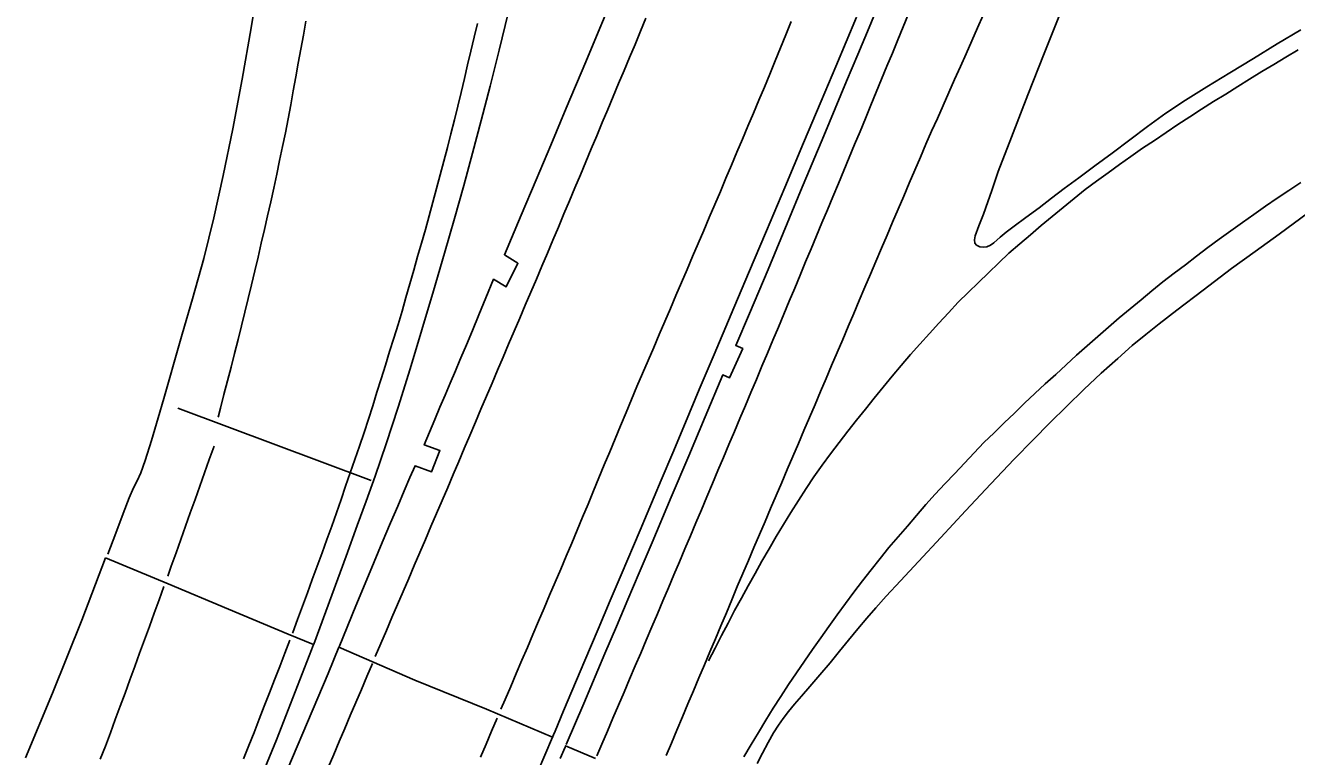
# Model space of a CAD drawing. Extents: x 1948091 to 1975253, y 787267 to 823306.
# Drawn here: x 1969001 to 1969225.2, y 797956.8 to 798085.9 of the extents above; entities that cross this region are included whole.
import ezdxf

# ---------------------------------------------------------------- set-up
doc = ezdxf.new("R2010")
doc.units = 0
for name, color, linetype in [('RD_EX_Bridge', 7, 'Continuous'), ('RD_EX_Conc', 7, 'Continuous'), ('RD_EX_Pavement_Markings', 7, 'Continuous'), ('RD_EX_Road', 7, 'Continuous')]:
    doc.layers.add(name, color=color, linetype=linetype)

msp = doc.modelspace()

# ---------------------------------------------------------------- linework, layer by layer
at = {"layer": 'RD_EX_Bridge'}
for points in [[(1969015.13, 797991.88), (1969010.93, 797980.85), (1969005.77, 797967.95), (1969000.97, 797956.53)], [(1969037.72, 797941.42), (1969045.24, 797959.71), (1969051.44, 797975.62), (1969051.82, 797976.55), (1969047.3, 797978.41), (1969036.78, 797982.79), (1969026.18, 797987.26), (1969015.13, 797991.88)], [(1969091.28, 797953.82), (1969093.98, 797960.2), (1969082.29, 797965.12), (1969069.69, 797970.27), (1969056.28, 797976.07), (1969054.38, 797971.42), (1969044.46, 797948)], [(1969101.55, 797956.46), (1969096.28, 797958.69), (1969096.18, 797958.46), (1969095.33, 797956.46)]]:
    msp.add_lwpolyline(points, dxfattribs=at)
at = {"layer": 'RD_EX_Conc'}
msp.add_line((1969027.86, 798018.28), (1969061.96, 798005.55), dxfattribs=at)
at = {"layer": 'RD_EX_Pavement_Markings'}
for points in [[(1969050.44, 798086.63), (1969050.02, 798084.16), (1969049.57, 798081.7), (1969049.12, 798079.25), (1969048.67, 798076.79), (1969048.23, 798074.33), (1969047.78, 798071.87), (1969047.33, 798069.41), (1969046.85, 798066.95), (1969046.34, 798064.51), (1969045.82, 798062.06), (1969045.3, 798059.62), (1969044.78, 798057.17), (1969044.26, 798054.72), (1969043.71, 798052.29), (1969043.15, 798049.85), (1969042.58, 798047.42), (1969042.02, 798044.98), (1969041.45, 798042.55), (1969040.87, 798040.11), (1969040.28, 798037.69), (1969039.69, 798035.26), (1969039.1, 798032.83), (1969038.51, 798030.4), (1969037.88, 798027.98), (1969037.26, 798025.56), (1969036.63, 798023.14), (1969036, 798020.72), (1969035.38, 798018.3), (1969034.97, 798016.72)], [(1969062.69, 797974.45), (1969063.67, 797976.75), (1969064.66, 797979.04), (1969065.64, 797981.34), (1969066.62, 797983.64), (1969067.6, 797985.93), (1969068.59, 797988.23), (1969069.57, 797990.53), (1969070.55, 797992.82), (1969071.53, 797995.12), (1969072.52, 797997.42), (1969073.5, 797999.71), (1969074.48, 798002.01), (1969075.47, 798004.31), (1969076.45, 798006.6), (1969077.42, 798008.9), (1969078.4, 798011.2), (1969079.38, 798013.5), (1969080.36, 798015.8), (1969081.34, 798018.1), (1969082.31, 798020.4), (1969083.29, 798022.7), (1969084.27, 798025), (1969085.25, 798027.29), (1969086.22, 798029.59), (1969087.2, 798031.89), (1969088.18, 798034.19), (1969089.15, 798036.49), (1969090.13, 798038.79), (1969091.11, 798041.09), (1969092.09, 798043.39), (1969093.06, 798045.68), (1969094.04, 798047.98), (1969095.02, 798050.28), (1969095.98, 798052.59), (1969096.95, 798054.89), (1969097.91, 798057.19), (1969098.88, 798059.5), (1969099.84, 798061.8), (1969100.8, 798064.11), (1969101.77, 798066.41), (1969102.73, 798068.72), (1969103.7, 798071.02), (1969104.66, 798073.33), (1969105.62, 798075.63), (1969106.59, 798077.94), (1969107.55, 798080.24), (1969108.52, 798082.55), (1969109.48, 798084.85), (1969110.41, 798087.17)], [(1969136.05, 798086.56), (1969135.11, 798084.24), (1969134.17, 798081.93), (1969133.22, 798079.62), (1969132.28, 798077.31), (1969131.34, 798074.99), (1969130.38, 798072.69), (1969129.4, 798070.39), (1969128.43, 798068.09), (1969127.46, 798065.79), (1969126.48, 798063.49), (1969125.51, 798061.19), (1969124.54, 798058.89), (1969123.57, 798056.59), (1969122.59, 798054.29), (1969121.62, 798051.98), (1969120.64, 798049.68), (1969119.66, 798047.39), (1969118.68, 798045.09), (1969117.7, 798042.79), (1969116.72, 798040.5), (1969115.73, 798038.2), (1969114.75, 798035.91), (1969113.77, 798033.61), (1969112.79, 798031.31), (1969111.81, 798029.02), (1969110.82, 798026.72), (1969109.84, 798024.42), (1969108.86, 798022.13), (1969107.89, 798019.82), (1969106.93, 798017.52), (1969105.97, 798015.21), (1969105.02, 798012.9), (1969104.06, 798010.6), (1969103.1, 798008.29), (1969102.14, 798005.98), (1969101.18, 798003.68), (1969100.23, 798001.37), (1969099.27, 797999.06), (1969098.31, 797996.76), (1969097.35, 797994.45), (1969096.39, 797992.15), (1969095.41, 797989.85), (1969094.43, 797987.55), (1969093.45, 797985.25), (1969092.47, 797982.96), (1969091.49, 797980.66), (1969090.51, 797978.36), (1969089.53, 797976.06), (1969088.55, 797973.77), (1969087.57, 797971.47), (1969086.59, 797969.17), (1969085.6, 797966.87), (1969084.87, 797965.15)], [(1969156.77, 798087.95), (1969155.82, 798085.64), (1969154.87, 798083.33), (1969153.92, 798081.02), (1969152.97, 798078.72), (1969152.01, 798076.41), (1969151.06, 798074.1), (1969150.11, 798071.79), (1969149.16, 798069.48), (1969148.21, 798067.18), (1969147.25, 798064.87), (1969146.3, 798062.56), (1969145.35, 798060.25), (1969144.39, 798057.95), (1969143.43, 798055.64), (1969142.47, 798053.34), (1969141.5, 798051.03), (1969140.54, 798048.73), (1969139.58, 798046.42), (1969138.62, 798044.12), (1969137.66, 798041.81), (1969136.7, 798039.51), (1969135.74, 798037.2), (1969134.78, 798034.9), (1969133.81, 798032.59), (1969132.85, 798030.29), (1969131.88, 798027.99), (1969130.91, 798025.69), (1969129.94, 798023.38), (1969128.97, 798021.08), (1969128, 798018.78), (1969127.03, 798016.48), (1969126.06, 798014.18), (1969125.09, 798011.87), (1969124.12, 798009.57), (1969123.15, 798007.27), (1969122.18, 798004.97), (1969121.21, 798002.67), (1969120.24, 798000.37), (1969119.26, 797998.07), (1969118.29, 797995.77), (1969117.32, 797993.47), (1969116.35, 797991.16), (1969115.38, 797988.86), (1969114.4, 797986.56), (1969113.43, 797984.26), (1969112.46, 797981.96), (1969111.49, 797979.66), (1969110.51, 797977.36), (1969109.53, 797975.06), (1969108.55, 797972.77), (1969107.57, 797970.47), (1969106.59, 797968.17), (1969105.61, 797965.88), (1969104.63, 797963.58), (1969103.65, 797961.28), (1969102.67, 797958.98), (1969101.78, 797956.9)], [(1969169.96, 798087.73), (1969168.95, 798085.45), (1969167.94, 798083.17), (1969166.93, 798080.89), (1969165.91, 798078.61), (1969164.9, 798076.32), (1969163.89, 798074.04), (1969162.87, 798071.76), (1969161.86, 798069.48), (1969160.85, 798067.2), (1969159.84, 798064.91), (1969158.86, 798062.62), (1969157.88, 798060.32), (1969156.9, 798058.02), (1969155.92, 798055.72), (1969154.94, 798053.43), (1969153.96, 798051.13), (1969152.99, 798048.83), (1969152.01, 798046.53), (1969151.03, 798044.23), (1969150.05, 798041.94), (1969149.07, 798039.64), (1969148.09, 798037.34), (1969147.12, 798035.04), (1969146.14, 798032.74), (1969145.16, 798030.44), (1969144.18, 798028.15), (1969143.2, 798025.85), (1969142.22, 798023.55), (1969141.25, 798021.25), (1969140.27, 798018.95), (1969139.29, 798016.66), (1969138.31, 798014.36), (1969137.33, 798012.06), (1969136.35, 798009.76), (1969135.37, 798007.47), (1969134.39, 798005.17), (1969133.41, 798002.87), (1969132.43, 798000.57), (1969131.46, 797998.28), (1969130.48, 797995.98), (1969129.5, 797993.68), (1969128.52, 797991.38), (1969127.54, 797989.09), (1969126.56, 797986.79), (1969125.6, 797984.48), (1969124.63, 797982.18), (1969123.66, 797979.88), (1969122.69, 797977.58), (1969121.72, 797975.28), (1969120.75, 797972.97), (1969119.79, 797970.67), (1969118.82, 797968.37), (1969117.85, 797966.07), (1969116.88, 797963.77), (1969115.91, 797961.46), (1969114.94, 797959.16), (1969114.03, 797956.99)], [(1969080.71, 798086.22), (1969080.14, 798083.79), (1969079.57, 798081.35), (1969078.99, 798078.92), (1969078.42, 798076.49), (1969077.85, 798074.05), (1969077.28, 798071.62), (1969076.68, 798069.19), (1969076.05, 798066.77), (1969075.41, 798064.36), (1969074.77, 798061.94), (1969074.14, 798059.52), (1969073.5, 798057.11), (1969072.87, 798054.69), (1969072.23, 798052.27), (1969071.55, 798049.87), (1969070.86, 798047.46), (1969070.17, 798045.06), (1969069.48, 798042.66), (1969068.79, 798040.26), (1969068.11, 798037.85), (1969067.42, 798035.45), (1969066.71, 798033.05), (1969065.97, 798030.67), (1969065.23, 798028.28), (1969064.48, 798025.89), (1969063.74, 798023.51), (1969062.99, 798021.12), (1969062.25, 798018.73), (1969061.5, 798016.35), (1969060.71, 798013.98), (1969059.9, 798011.61), (1969059.09, 798009.25), (1969058.27, 798006.89), (1969057.46, 798004.53), (1969056.65, 798002.16), (1969055.83, 797999.8), (1969055.02, 797997.44), (1969054.16, 797995.09), (1969053.3, 797992.74), (1969052.44, 797990.4), (1969051.58, 797988.05), (1969050.71, 797985.7), (1969049.85, 797983.36), (1969048.99, 797981.01), (1969048.13, 797978.67), (1969048.1, 797978.58)], [(1969121.48, 797973.7), (1969122.63, 797975.92), (1969123.78, 797978.13), (1969124.94, 797980.35), (1969126.09, 797982.56), (1969127.29, 797984.75), (1969128.49, 797986.94), (1969129.7, 797989.13), (1969130.91, 797991.31), (1969132.17, 797993.47), (1969133.44, 797995.62), (1969134.71, 797997.77), (1969136.02, 797999.9), (1969137.37, 798002), (1969138.71, 798004.1), (1969140.07, 798006.2), (1969141.55, 798008.21), (1969143.03, 798010.23), (1969144.51, 798012.24), (1969146.04, 798014.22), (1969147.59, 798016.17), (1969149.15, 798018.13), (1969150.7, 798020.08), (1969152.29, 798022.01), (1969153.89, 798023.93), (1969155.48, 798025.86), (1969157.09, 798027.77), (1969158.77, 798029.62), (1969160.45, 798031.47), (1969162.14, 798033.31), (1969163.82, 798035.16), (1969165.51, 798037), (1969167.3, 798038.74), (1969169.1, 798040.48), (1969170.89, 798042.22), (1969172.69, 798043.96), (1969174.48, 798045.7), (1969176.38, 798047.32), (1969178.29, 798048.94), (1969180.19, 798050.56), (1969182.1, 798052.17), (1969184.04, 798053.74), (1969185.98, 798055.32), (1969187.92, 798056.9), (1969189.93, 798058.38), (1969191.96, 798059.85), (1969193.98, 798061.31), (1969196.01, 798062.77), (1969198.06, 798064.2), (1969200.14, 798065.59), (1969202.22, 798066.98), (1969204.29, 798068.37), (1969206.37, 798069.76), (1969208.48, 798071.1), (1969210.6, 798072.43), (1969212.72, 798073.75), (1969214.84, 798075.08), (1969216.95, 798076.41), (1969219.08, 798077.73), (1969221.22, 798079.01), (1969223.36, 798080.3), (1969225.51, 798081.59)], [(1969127.74, 797956.75), (1969128.98, 797958.92), (1969130.28, 797961.05), (1969131.58, 797963.18), (1969132.89, 797965.31), (1969134.26, 797967.4), (1969135.62, 797969.5), (1969136.99, 797971.59), (1969138.4, 797973.65), (1969139.84, 797975.69), (1969141.28, 797977.73), (1969142.72, 797979.77), (1969144.19, 797981.79), (1969145.66, 797983.81), (1969147.13, 797985.83), (1969148.64, 797987.82), (1969150.19, 797989.78), (1969151.74, 797991.74), (1969153.29, 797993.7), (1969154.92, 797995.59), (1969156.56, 797997.48), (1969158.19, 797999.37), (1969159.82, 798001.27), (1969161.48, 798003.13), (1969163.19, 798004.95), (1969164.91, 798006.76), (1969166.63, 798008.58), (1969168.34, 798010.39), (1969170.06, 798012.21), (1969171.85, 798013.95), (1969173.65, 798015.69), (1969175.44, 798017.43), (1969177.24, 798019.17), (1969179.04, 798020.9), (1969180.88, 798022.59), (1969182.73, 798024.27), (1969184.57, 798025.96), (1969186.41, 798027.65), (1969188.29, 798029.3), (1969190.17, 798030.95), (1969192.05, 798032.59), (1969193.93, 798034.24), (1969195.86, 798035.83), (1969197.79, 798037.42), (1969199.72, 798039), (1969201.65, 798040.59), (1969203.63, 798042.12), (1969205.62, 798043.64), (1969207.6, 798045.15), (1969209.59, 798046.67), (1969211.59, 798048.17), (1969213.63, 798049.62), (1969215.66, 798051.07), (1969217.7, 798052.52), (1969219.74, 798053.97), (1969221.81, 798055.36), (1969223.89, 798056.76), (1969225.96, 798058.15)], [(1969034.25, 798011.57), (1969033.41, 798009.22), (1969032.57, 798006.86), (1969031.73, 798004.51), (1969030.9, 798002.15), (1969030.06, 797999.8), (1969029.22, 797997.44), (1969028.39, 797995.09), (1969027.55, 797992.73), (1969026.71, 797990.38), (1969026.08, 797988.61)], [(1969025.41, 797986.78), (1969024.55, 797984.43), (1969023.7, 797982.09), (1969022.84, 797979.74), (1969021.98, 797977.39), (1969021.12, 797975.04), (1969020.26, 797972.7), (1969019.41, 797970.35), (1969018.55, 797968), (1969017.69, 797965.65), (1969016.83, 797963.31), (1969015.97, 797960.96), (1969015.09, 797958.62), (1969014.19, 797956.29)], [(1969047.64, 797977.34), (1969046.74, 797975.01), (1969045.83, 797972.68), (1969044.93, 797970.35), (1969044.02, 797968.03), (1969043.11, 797965.7), (1969042.21, 797963.37), (1969041.3, 797961.04), (1969040.4, 797958.71), (1969039.46, 797956.39)], [(1969062.18, 797973.23), (1969061.21, 797970.92), (1969060.24, 797968.62), (1969059.27, 797966.32), (1969058.29, 797964.02), (1969057.32, 797961.72), (1969056.34, 797959.42), (1969055.37, 797957.12), (1969054.4, 797954.82)], [(1969084.2, 797963.58), (1969083.22, 797961.29), (1969082.25, 797958.98), (1969081.28, 797956.68)]]:
    msp.add_lwpolyline(points, dxfattribs=at)
at = {"layer": 'RD_EX_Road'}
for points in [[(1969042.35, 798094.74), (1969040.82, 798085.48), (1969039.2, 798076.4), (1969037.54, 798067.64), (1969035.86, 798059.41), (1969034.21, 798051.9), (1969032.45, 798044.76), (1969030.45, 798037.62), (1969028.61, 798031.35), (1969027.34, 798026.84), (1969026.36, 798023.31), (1969025.42, 798020.03), (1969024.41, 798016.58), (1969023.23, 798012.6), (1969022.12, 798009.05), (1969021.32, 798006.88), (1969020.67, 798005.48), (1969020.03, 798004.21), (1969019.25, 798002.49), (1969018.19, 797999.71), (1969016.93, 797996.25), (1969015.49, 797992.49)], [(1969056.31, 797976.14), (1969059.28, 797983.37), (1969061.78, 797989.43), (1969063.93, 797994.6), (1969065.39, 797998.04), (1969066.66, 798001.02), (1969067.8, 798003.69), (1969068.82, 798006.06), (1969069.71, 798008.13), (1969072.64, 798007.08), (1969074.09, 798010.8), (1969071.34, 798011.81), (1969072.28, 798014.09), (1969073.2, 798016.32), (1969074.11, 798018.48), (1969075, 798020.59), (1969075.9, 798022.71), (1969076.82, 798024.9), (1969077.62, 798026.78), (1969077.78, 798027.17), (1969078.77, 798029.51), (1969079.82, 798032.01), (1969080.97, 798034.77), (1969082.22, 798037.79), (1969083.56, 798041.07), (1969085.81, 798039.74), (1969087.87, 798043.9), (1969085.48, 798045.4), (1969088.42, 798052.37), (1969091.06, 798058.63), (1969093.64, 798064.73), (1969096.39, 798071.26), (1969099.83, 798079.47), (1969102.01, 798084.68), (1969104.5, 798090.62)], [(1969151.77, 798090.23), (1969149.81, 798085.51), (1969147.83, 798080.78), (1969145.84, 798076.02), (1969143.83, 798071.23), (1969141.81, 798066.39), (1969139.77, 798061.5), (1969137.74, 798056.65), (1969135.77, 798051.92), (1969132, 798042.81), (1969128.73, 798035.01), (1969126.28, 798029.36), (1969127.53, 798028.83), (1969125.2, 798023.68), (1969123.99, 798024.16), (1969120.91, 798016.78), (1969118, 798009.89), (1969114.9, 798002.57), (1969111.52, 797994.59), (1969109.25, 797989.22), (1969107.25, 797984.5), (1969105.24, 797979.74), (1969103.21, 797974.95), (1969099.47, 797966.13), (1969096.4, 797958.89)], [(1969086.16, 798088.04), (1969084.57, 798081.51), (1969082.97, 798075.18), (1969081.39, 798069.09), (1969079.85, 798063.32), (1969078.31, 798057.63), (1969076.67, 798051.81), (1969074.91, 798045.66), (1969072.97, 798039), (1969070.92, 798032.11), (1969068.84, 798025.23), (1969066.72, 798018.49), (1969064.61, 798011.99), (1969062.67, 798006.27), (1969061.1, 798001.87), (1969059.52, 797997.57), (1969057.55, 797992.14), (1969055.04, 797985.26), (1969051.85, 797976.61)], [(1969147.59, 798087.37), (1969143.97, 798078.66), (1969141.38, 798072.5), (1969138.27, 798065.14), (1969134.95, 798057.28), (1969131.71, 798049.61), (1969128.55, 798042.15), (1969125.47, 798034.88), (1969122.46, 798027.76), (1969119.86, 798021.6), (1969117.4, 798015.75), (1969115.17, 798010.44), (1969113.12, 798005.56), (1969109.42, 797996.77), (1969106.07, 797988.85), (1969104.16, 797984.33), (1969102.02, 797979.3), (1969099.67, 797973.75), (1969095.89, 797964.83), (1969094.41, 797961.28), (1969094.15, 797960.61), (1969094.04, 797960.34), (1969094.02, 797960.28), (1969094, 797960.25), (1969094, 797960.23), (1969093.99, 797960.21)], [(1969183.64, 798088.27), (1969180.7, 798080.96), (1969177.8, 798073.61), (1969174.92, 798066.18), (1969172.61, 798060.08), (1969171.45, 798056.76), (1969170.78, 798054.74), (1969169.97, 798052.56), (1969169.18, 798050.48), (1969168.55, 798048.73), (1969168.4, 798048.02), (1969168.47, 798047.46), (1969168.78, 798047.06), (1969169.33, 798046.8), (1969169.98, 798046.72), (1969170.61, 798046.8), (1969171.22, 798047.06), (1969171.81, 798047.5), (1969172.93, 798048.49), (1969174, 798049.39), (1969175.39, 798050.46), (1969177.48, 798051.96), (1969179.82, 798053.68), (1969181.98, 798055.36), (1969184.21, 798057.11), (1969186.79, 798059), (1969189.64, 798061.07), (1969192.68, 798063.34), (1969195.82, 798065.7), (1969198.94, 798068.06), (1969202.18, 798070.39), (1969205.65, 798072.68), (1969209.39, 798075.02), (1969213.43, 798077.49), (1969217.62, 798080.04), (1969221.83, 798082.62), (1969225.98, 798085.12)], [(1969227.32, 798052.84), (1969222.15, 798049.04), (1969217.91, 798045.99), (1969213.73, 798042.95), (1969208.75, 798039.16), (1969204.11, 798035.59), (1969200.99, 798033.19), (1969198.62, 798031.33), (1969196.25, 798029.34), (1969193.7, 798027.1), (1969190.77, 798024.47), (1969187.69, 798021.61), (1969184.67, 798018.66), (1969181.69, 798015.69), (1969178.73, 798012.73), (1969175.39, 798009.31), (1969171.28, 798004.96), (1969166.83, 798000.19), (1969162.47, 797995.49), (1969158.54, 797991.24), (1969155.35, 797987.81), (1969152.85, 797985.1), (1969150.99, 797983.02), (1969149.43, 797981.21), (1969147.83, 797979.31), (1969146.2, 797977.36), (1969144.59, 797975.39), (1969142.92, 797973.35), (1969141.1, 797971.2), (1969139.35, 797969.16), (1969137.88, 797967.47), (1969136.65, 797966.03), (1969135.58, 797964.71), (1969134.64, 797963.48), (1969133.81, 797962.3), (1969132.97, 797960.95), (1969131.98, 797959.24), (1969130.99, 797957.37), (1969130.09, 797955.56)]]:
    msp.add_lwpolyline(points, dxfattribs=at)

doc.saveas('drawing.dxf')
